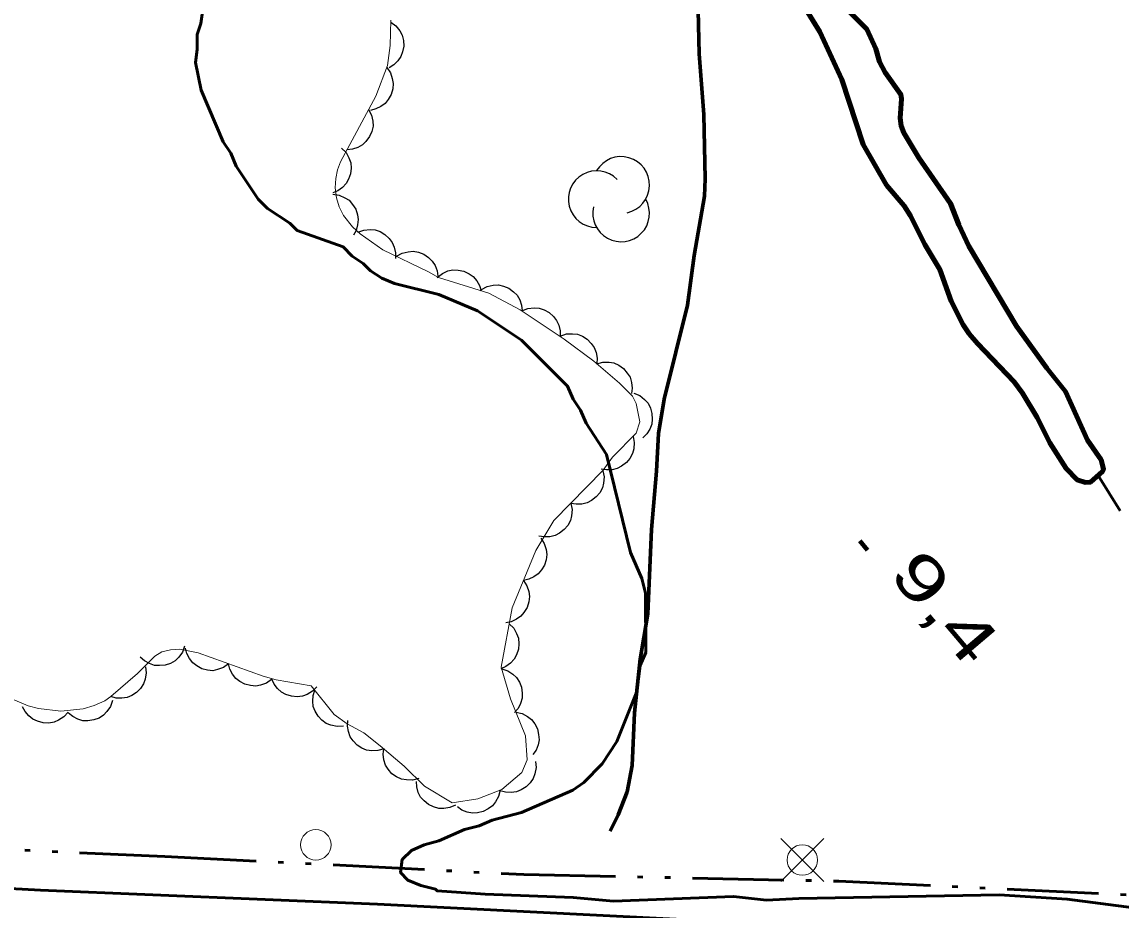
# Model space of a CAD drawing. Extents: x 386081 to 389416, y 5130568 to 5134082.
# Drawn here: x 387203.8 to 387275.8, y 5133815.1 to 5133873.3 of the extents above; entities that cross this region are included whole.
import ezdxf

# ---------------------------------------------------------------- set-up
doc = ezdxf.new("R2010")
doc.units = 0
doc.header["$LTSCALE"] = 1.2
for name, pattern in [('DASH_DOUBLE_DOT', [9.2, 5, -1.2, 0.3, -1.2, 0.3, -1.2]), ('DOT_DASHED', [7.7, 5, -1.2, 0.3, -1.2]), ('LONG_DASHED', [7.5, 6, -1.5])]:
    doc.linetypes.add(name, pattern=pattern)
for name, color, linetype, lineweight in [('1', 7, 'Continuous', 53), ('21', 7, 'LONG_DASHED', 35), ('22', 7, 'Continuous', 13), ('3', 7, 'Continuous', 140), ('36', 7, 'Continuous', 13), ('4', 7, 'DASH_DOUBLE_DOT', 53), ('44', 7, 'Continuous', 25)]:
    doc.layers.add(name, color=color, linetype=linetype, lineweight=lineweight)

msp = doc.modelspace()

# ---------------------------------------------------------------- linework, layer by layer
at = {"layer": '1'}
msp.add_lwpolyline([(387215.76, 5133874.9), (387215.52, 5133873.2), (387215.28, 5133872.47), (387215.29, 5133871.5), (387215.17, 5133870.64), (387215.54, 5133868.83), (387216.99, 5133865.44), (387217.48, 5133864.71), (387217.84, 5133863.86), (387219.29, 5133861.69), (387219.9, 5133861.09), (387221.35, 5133860.12), (387221.83, 5133859.64), (387224.84, 5133858.57), (387225.45, 5133857.96), (387226.17, 5133857.48), (387226.65, 5133857), (387227.38, 5133856.52), (387228.22, 5133856.16), (387231.11, 5133855.45), (387233.65, 5133854.37), (387236.54, 5133852.45), (387239.56, 5133849.43), (387239.93, 5133848.58), (387240.41, 5133847.86), (387240.77, 5133847.01), (387242.1, 5133844.96), (387243.69, 5133838.54), (387244.42, 5133836.84), (387244.67, 5133835.87), (387244.68, 5133831.99), (387244.32, 5133831.14), (387244.09, 5133829.44), (387242.78, 5133826.15), (387241.82, 5133824.69), (387240.62, 5133823.47), (387239.9, 5133822.98), (387236.54, 5133821.5), (387234.61, 5133821), (387233.77, 5133820.63), (387232.81, 5133820.39), (387231.13, 5133819.65), (387230.16, 5133819.4), (387229.32, 5133819.03), (387228.72, 5133818.42), (387228.61, 5133817.57), (387229.09, 5133817.08), (387229.93, 5133816.73), (387230.9, 5133816.49), (387231.02, 5133816.37), (387234.15, 5133816.15), (387239.93, 5133815.94), (387242.57, 5133815.71), (387250.44, 5133816.01), (387252.6, 5133815.76), (387254.71, 5133815.87), (387267.85, 5133816.11), (387272.29, 5133815.84), (387276.67, 5133815.26)], dxfattribs=at)
at = {"layer": '21', "linetype": 'Continuous', "lineweight": 53}
msp.add_lwpolyline([(387357.75, 5133809.07), (387321.99, 5133810.69), (387307.28, 5133811.58), (387291.49, 5133812.28), (387227.11, 5133815.51), (387205.02, 5133816.42), (387190.05, 5133817.22), (387176.49, 5133817.66), (387164.72, 5133818.37), (387149.19, 5133818.88), (387136.5, 5133819.59), (387123.95, 5133819.83), (387103.83, 5133820.78)], dxfattribs=at)
at = {"layer": '22', "linetype": 'LONG_DASHED', "lineweight": 70}
msp.add_lwpolyline([(387248.09, 5133875.01), (387248.18, 5133871.21), (387248.48, 5133867.24), (387248.57, 5133863.03), (387248.53, 5133861.88), (387247.85, 5133858), (387247.42, 5133854.74), (387245.89, 5133848.58), (387245.52, 5133846.34), (387245.39, 5133843.87), (387245.06, 5133840.05), (387244.82, 5133834.53), (387244.31, 5133831.55), (387243.95, 5133828.03), (387243.8, 5133824.59), (387243.46, 5133822.87), (387242.87, 5133821.36), (387242.34, 5133820.29)], dxfattribs=at)
at = {"layer": '3'}
msp.add_line((387258.71, 5133839.3), (387259.22, 5133838.69), dxfattribs=at)
at = {"layer": '36'}
for p, q in [((387256.35, 5133816.98), (387253.53, 5133819.8)), ((387253.53, 5133816.98), (387256.35, 5133819.8))]:
    msp.add_line(p, q, dxfattribs=at)
for centre in [(387223.058, 5133819.39), (387254.944, 5133818.395)]:
    msp.add_circle(centre, 1, dxfattribs=at)
at = {"layer": '4', "linetype": 'Continuous', "lineweight": 90}
msp.add_lwpolyline([(387258.03, 5133873.97), (387259.16, 5133872.84), (387259.75, 5133871.55), (387260.01, 5133870.68), (387260.37, 5133869.99), (387261.4, 5133868.55), (387261.45, 5133868.26), (387261.36, 5133866.99), (387261.42, 5133866.5), (387261.59, 5133866.04), (387262.57, 5133864.41), (387264.66, 5133861.41), (387265.19, 5133860), (387265.86, 5133858.61), (387268.99, 5133853.37), (387270.96, 5133850.63), (387272.2, 5133849.09), (387273.63, 5133845.91), (387274.52, 5133844.61), (387274.69, 5133844.01), (387274.62, 5133843.86), (387273.82, 5133843.15), (387273.5, 5133843.13), (387272.96, 5133843.3), (387272.24, 5133844.04), (387271.16, 5133845.72), (387270.33, 5133847.38), (387269.38, 5133848.98), (387268.83, 5133849.73), (387266.43, 5133852.23), (387265.87, 5133852.88), (387265.49, 5133853.46), (387264.7, 5133855.01), (387263.95, 5133857.08), (387262.97, 5133858.72), (387262.03, 5133860.59), (387261.62, 5133861.26), (387260.45, 5133862.62), (387258.94, 5133865.28), (387257.53, 5133869.53), (387256.09, 5133872.65), (387252.89, 5133877.87)], dxfattribs=at)
at = {"layer": '4'}
for points in [[(387292.7, 5133815.69), (387289.91, 5133819.84), (387285.41, 5133826.16), (387281.6, 5133831.9), (387274.34, 5133843.59)], [(387183.56, 5133819.75), (387196.55, 5133819.36), (387213.16, 5133818.63), (387236.7, 5133817.44), (387257.34, 5133817.01), (387277.69, 5133816.04), (387292.7, 5133815.69), (387306.57, 5133814.98), (387321.86, 5133813.78), (387364.13, 5133812.01), (387382.65, 5133811.3), (387389.17, 5133811.13)]]:
    msp.add_lwpolyline(points, dxfattribs=at)
at = {"layer": '44', "linetype": 'DOT_DASHED', "lineweight": 13}
msp.add_lwpolyline([(387227.98, 5133873.41), (387227.92, 5133871.76), (387227.76, 5133870.45), (387226.99, 5133868.44), (387224.67, 5133864.13), (387224.47, 5133863.61), (387224.36, 5133863.04), (387224.33, 5133862.43), (387224.41, 5133861.79), (387224.59, 5133861.19), (387224.87, 5133860.63), (387225.47, 5133859.88), (387225.96, 5133859.42), (387227.46, 5133858.38), (387230.45, 5133856.93), (387231.09, 5133856.55), (387234.4, 5133855.53), (387236.45, 5133854.45), (387239.34, 5133852.53), (387241.27, 5133851.08), (387242.96, 5133849.64), (387243.81, 5133848.79), (387244.05, 5133848.31), (387244.29, 5133847.1), (387244.06, 5133846.37), (387242.5, 5133844.78), (387241.9, 5133843.93), (387238.66, 5133840.63), (387237.47, 5133838.68), (387235.92, 5133834.91), (387235.21, 5133831.02), (387235.82, 5133828.96), (387236.79, 5133826.54), (387236.92, 5133824.97), (387236.56, 5133824.12), (387235.24, 5133823.01), (387233.68, 5133822.4), (387231.99, 5133822.14), (387230.18, 5133823.23), (387228.85, 5133824.55), (387227.28, 5133825.88), (387226.2, 5133826.72), (387225.11, 5133827.32), (387224.27, 5133827.92), (387222.76, 5133829.81), (387220.46, 5133830.2), (387219.61, 5133830.43), (387215.34, 5133831.97), (387214.14, 5133832.21), (387213.53, 5133832.17), (387212.97, 5133832.03), (387212.5, 5133831.76), (387211.38, 5133830.62), (387209.63, 5133829.11), (387209.22, 5133828.82), (387208.54, 5133828.51), (387207.81, 5133828.3), (387206.34, 5133828.15), (387204.89, 5133828.32), (387204.21, 5133828.49), (387203.06, 5133828.98)], dxfattribs=at)
at = {"layer": '44'}
for points in [[(387227.98, 5133873.29), (387228.31, 5133873.05), (387228.56, 5133872.72), (387228.72, 5133872.44), (387228.8, 5133872.09), (387228.82, 5133871.72), (387228.74, 5133871.35), (387228.64, 5133871.04), (387228.43, 5133870.75), (387228.17, 5133870.49), (387227.87, 5133870.3)], [(387227.71, 5133870.31), (387227.95, 5133869.97), (387228.07, 5133869.59), (387228.13, 5133869.26), (387228.1, 5133868.91), (387227.99, 5133868.56), (387227.8, 5133868.23), (387227.6, 5133867.96), (387227.32, 5133867.76), (387226.99, 5133867.6), (387226.64, 5133867.51)], [(387226.52, 5133867.57), (387226.71, 5133867.2), (387226.79, 5133866.8), (387226.81, 5133866.47), (387226.73, 5133866.12), (387226.58, 5133865.79), (387226.34, 5133865.48), (387226.12, 5133865.25), (387225.81, 5133865.08), (387225.46, 5133864.96), (387225.1, 5133864.92)], [(387224.75, 5133865.04), (387225.04, 5133864.75), (387225.23, 5133864.39), (387225.35, 5133864.08), (387225.37, 5133863.73), (387225.33, 5133863.36), (387225.2, 5133863), (387225.05, 5133862.71), (387224.81, 5133862.46), (387224.51, 5133862.24), (387224.18, 5133862.1)], [(387224.18, 5133862.01), (387224.59, 5133861.96), (387224.96, 5133861.79), (387225.24, 5133861.62), (387225.47, 5133861.35), (387225.67, 5133861.04), (387225.78, 5133860.67), (387225.84, 5133860.35), (387225.8, 5133860), (387225.7, 5133859.65), (387225.52, 5133859.33)], [(387225.81, 5133859.52), (387226.2, 5133859.67), (387226.61, 5133859.7), (387226.94, 5133859.69), (387227.27, 5133859.57), (387227.59, 5133859.38), (387227.86, 5133859.11), (387228.07, 5133858.86), (387228.2, 5133858.54), (387228.28, 5133858.17), (387228.28, 5133857.81)], [(387228.35, 5133857.95), (387228.72, 5133858.16), (387229.11, 5133858.25), (387229.44, 5133858.28), (387229.79, 5133858.21), (387230.13, 5133858.08), (387230.44, 5133857.86), (387230.69, 5133857.64), (387230.87, 5133857.34), (387231, 5133856.99), (387231.05, 5133856.64)], [(387231.02, 5133856.57), (387231.35, 5133856.83), (387231.72, 5133856.99), (387232.04, 5133857.07), (387232.39, 5133857.05), (387232.76, 5133856.97), (387233.1, 5133856.8), (387233.37, 5133856.63), (387233.6, 5133856.35), (387233.78, 5133856.03), (387233.89, 5133855.69)], [(387233.92, 5133855.78), (387234.29, 5133855.98), (387234.69, 5133856.06), (387235.02, 5133856.08), (387235.36, 5133856), (387235.7, 5133855.86), (387236.01, 5133855.62), (387236.25, 5133855.4), (387236.42, 5133855.09), (387236.54, 5133854.74), (387236.58, 5133854.38)], [(387236.57, 5133854.37), (387236.96, 5133854.53), (387237.36, 5133854.57), (387237.69, 5133854.55), (387238.03, 5133854.44), (387238.35, 5133854.26), (387238.63, 5133854), (387238.84, 5133853.75), (387238.98, 5133853.43), (387239.07, 5133853.07), (387239.07, 5133852.71)], [(387239.08, 5133852.72), (387239.48, 5133852.86), (387239.88, 5133852.88), (387240.21, 5133852.84), (387240.54, 5133852.71), (387240.85, 5133852.52), (387241.11, 5133852.24), (387241.31, 5133851.98), (387241.43, 5133851.65), (387241.5, 5133851.28), (387241.48, 5133850.92)], [(387241.47, 5133850.91), (387241.87, 5133851.02), (387242.28, 5133851.01), (387242.6, 5133850.96), (387242.92, 5133850.81), (387243.22, 5133850.59), (387243.47, 5133850.3), (387243.65, 5133850.03), (387243.75, 5133849.69), (387243.79, 5133849.32), (387243.75, 5133848.96)], [(387243.91, 5133848.99), (387244.3, 5133848.83), (387244.61, 5133848.57), (387244.84, 5133848.33), (387244.99, 5133848.01), (387245.09, 5133847.66), (387245.1, 5133847.27), (387245.08, 5133846.95), (387244.95, 5133846.62), (387244.75, 5133846.31), (387244.5, 5133846.05)], [(387243.85, 5133846.15), (387243.93, 5133845.74), (387243.89, 5133845.34), (387243.82, 5133845.02), (387243.64, 5133844.71), (387243.41, 5133844.43), (387243.1, 5133844.2), (387242.81, 5133844.04), (387242.47, 5133843.96), (387242.1, 5133843.95), (387241.75, 5133844.01)], [(387241.87, 5133843.9), (387241.96, 5133843.49), (387241.92, 5133843.09), (387241.84, 5133842.77), (387241.67, 5133842.46), (387241.44, 5133842.18), (387241.12, 5133841.95), (387240.84, 5133841.79), (387240.5, 5133841.72), (387240.13, 5133841.7), (387239.77, 5133841.76)], [(387239.77, 5133841.76), (387239.86, 5133841.35), (387239.82, 5133840.95), (387239.74, 5133840.63), (387239.57, 5133840.32), (387239.33, 5133840.04), (387239.02, 5133839.81), (387238.74, 5133839.65), (387238.4, 5133839.58), (387238.03, 5133839.56), (387237.67, 5133839.62)], [(387237.8, 5133839.49), (387238.03, 5133839.14), (387238.15, 5133838.75), (387238.2, 5133838.42), (387238.16, 5133838.07), (387238.05, 5133837.72), (387237.84, 5133837.4), (387237.64, 5133837.14), (387237.35, 5133836.94), (387237.01, 5133836.79), (387236.66, 5133836.71)], [(387236.66, 5133836.71), (387236.89, 5133836.36), (387237.01, 5133835.98), (387237.06, 5133835.65), (387237.01, 5133835.3), (387236.9, 5133834.95), (387236.7, 5133834.62), (387236.5, 5133834.37), (387236.21, 5133834.17), (387235.87, 5133834.01), (387235.52, 5133833.94)], [(387235.73, 5133833.88), (387236.03, 5133833.58), (387236.22, 5133833.23), (387236.34, 5133832.92), (387236.37, 5133832.57), (387236.34, 5133832.2), (387236.21, 5133831.84), (387236.06, 5133831.55), (387235.82, 5133831.29), (387235.52, 5133831.07), (387235.19, 5133830.92)], [(387214.46, 5133832.4), (387214.32, 5133832.01), (387214.08, 5133831.69), (387213.84, 5133831.45), (387213.54, 5133831.28), (387213.19, 5133831.16), (387212.81, 5133831.13), (387212.48, 5133831.14), (387212.15, 5133831.26), (387211.82, 5133831.44), (387211.55, 5133831.68)], [(387217.34, 5133831.25), (387217, 5133831), (387216.62, 5133830.87), (387216.3, 5133830.8), (387215.95, 5133830.83), (387215.59, 5133830.93), (387215.26, 5133831.12), (387214.99, 5133831.31), (387214.78, 5133831.59), (387214.61, 5133831.92), (387214.52, 5133832.27)], [(387211.9, 5133831.06), (387211.94, 5133830.65), (387211.87, 5133830.25), (387211.77, 5133829.93), (387211.57, 5133829.64), (387211.31, 5133829.38), (387210.99, 5133829.18), (387210.69, 5133829.04), (387210.34, 5133829), (387209.97, 5133829.01), (387209.62, 5133829.1)], [(387220.16, 5133830.23), (387219.83, 5133829.98), (387219.44, 5133829.85), (387219.12, 5133829.78), (387218.77, 5133829.82), (387218.41, 5133829.91), (387218.08, 5133830.1), (387217.81, 5133830.29), (387217.6, 5133830.57), (387217.43, 5133830.9), (387217.34, 5133831.25)], [(387235.24, 5133830.93), (387235.64, 5133830.8), (387235.97, 5133830.57), (387236.22, 5133830.35), (387236.4, 5133830.05), (387236.53, 5133829.71), (387236.58, 5133829.32), (387236.58, 5133829), (387236.48, 5133828.66), (387236.32, 5133828.33), (387236.09, 5133828.05)], [(387223.13, 5133829.75), (387222.84, 5133829.45), (387222.49, 5133829.25), (387222.18, 5133829.12), (387221.83, 5133829.09), (387221.46, 5133829.12), (387221.1, 5133829.25), (387220.8, 5133829.39), (387220.55, 5133829.63), (387220.32, 5133829.92), (387220.17, 5133830.25)], [(387224.87, 5133827.17), (387224.45, 5133827.14), (387224.05, 5133827.23), (387223.74, 5133827.34), (387223.46, 5133827.55), (387223.21, 5133827.82), (387223.02, 5133828.15), (387222.89, 5133828.45), (387222.86, 5133828.8), (387222.89, 5133829.17), (387222.99, 5133829.52)], [(387209.73, 5133828.85), (387209.6, 5133828.46), (387209.37, 5133828.12), (387209.15, 5133827.88), (387208.85, 5133827.7), (387208.5, 5133827.57), (387208.12, 5133827.52), (387207.79, 5133827.52), (387207.46, 5133827.63), (387207.13, 5133827.79), (387206.85, 5133828.02)], [(387206.82, 5133828.09), (387206.54, 5133827.78), (387206.2, 5133827.56), (387205.9, 5133827.42), (387205.55, 5133827.37), (387205.18, 5133827.38), (387204.81, 5133827.49), (387204.51, 5133827.62), (387204.24, 5133827.84), (387204, 5133828.12), (387203.84, 5133828.44)], [(387236.17, 5133828.08), (387236.58, 5133827.99), (387236.94, 5133827.79), (387237.2, 5133827.6), (387237.41, 5133827.31), (387237.58, 5133826.98), (387237.66, 5133826.61), (387237.69, 5133826.28), (387237.62, 5133825.94), (387237.49, 5133825.59), (387237.29, 5133825.3)], [(387227.53, 5133825.69), (387227.13, 5133825.56), (387226.72, 5133825.55), (387226.39, 5133825.59), (387226.07, 5133825.73), (387225.76, 5133825.93), (387225.5, 5133826.21), (387225.31, 5133826.47), (387225.19, 5133826.81), (387225.13, 5133827.17), (387225.16, 5133827.53)], [(387229.81, 5133823.74), (387229.4, 5133823.63), (387229, 5133823.64), (387228.67, 5133823.69), (387228.35, 5133823.84), (387228.05, 5133824.05), (387227.81, 5133824.34), (387227.62, 5133824.61), (387227.52, 5133824.95), (387227.48, 5133825.32), (387227.52, 5133825.68)], [(387237.45, 5133824.86), (387237.49, 5133824.45), (387237.41, 5133824.05), (387237.31, 5133823.74), (387237.1, 5133823.45), (387236.84, 5133823.19), (387236.51, 5133822.99), (387236.22, 5133822.86), (387235.87, 5133822.82), (387235.5, 5133822.84), (387235.15, 5133822.93)], [(387232.22, 5133822), (387231.84, 5133821.83), (387231.44, 5133821.77), (387231.11, 5133821.77), (387230.77, 5133821.87), (387230.44, 5133822.03), (387230.15, 5133822.28), (387229.92, 5133822.52), (387229.77, 5133822.83), (387229.67, 5133823.19), (387229.65, 5133823.55)], [(387235.13, 5133822.97), (387235.04, 5133822.56), (387234.84, 5133822.21), (387234.64, 5133821.94), (387234.35, 5133821.74), (387234.02, 5133821.57), (387233.65, 5133821.49), (387233.32, 5133821.46), (387232.98, 5133821.53), (387232.63, 5133821.67), (387232.34, 5133821.87)]]:
    msp.add_lwpolyline(points, dxfattribs=at)
for centre, start, end in [((387243.067, 5133862.622), 282.26917, 149.72626), ((387241.467, 5133861.692), 44.11537, 269.80396), ((387243.067, 5133860.762), 166.93686, 29.62122)]:
    msp.add_arc(centre, 1.86, start, end, dxfattribs=at)

# ---------------------------------------------------------------- texts
at = {"layer": '3', "width": 1.45}
msp.add_text('9,4    ', height=3, rotation=310.294, dxfattribs=at).set_placement((387260.54, 5133837.08))

doc.saveas('drawing.dxf')
